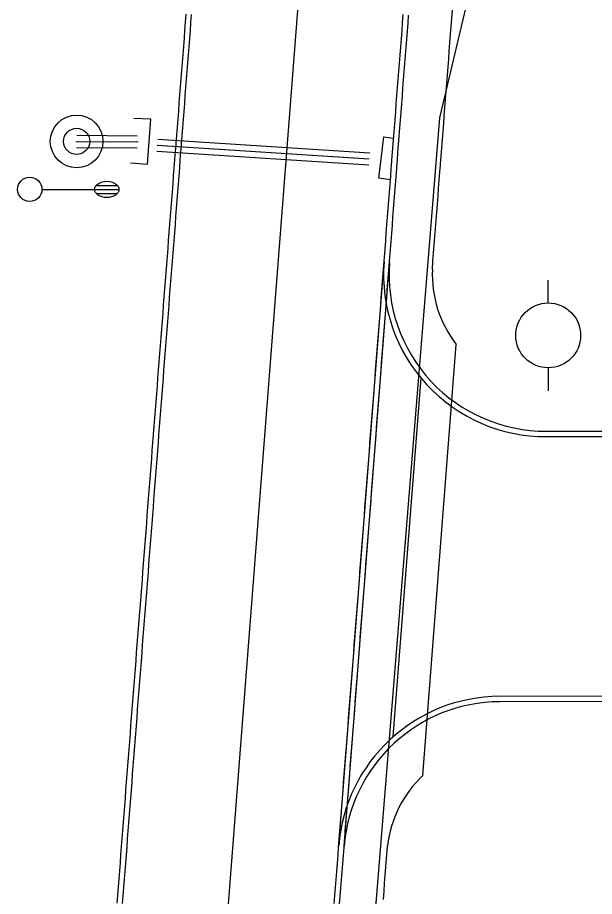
# Model space of a CAD drawing. Extents: x 2145380 to 2157287, y 139568 to 149130.
# Drawn here: x 2151017.4 to 2151088.5, y 140768.1 to 140876.6 of the extents above; entities that cross this region are included whole.
import ezdxf

# ---------------------------------------------------------------- set-up
doc = ezdxf.new("R2010")
doc.units = 0
for name, color, linetype in [('Default', 7, 'Continuous'), ('PR_PREVIOUSLY CONSTRUCTED', 7, 'Continuous'), ('TOPO_DRAIN_Inlet Grate', 7, 'Continuous'), ('TOPO_DRAIN_Manhole', 7, 'Continuous'), ('TOPO_DRAIN_Structure', 7, 'Continuous'), ('TOPO_Light Pole', 7, 'Continuous'), ('TOPO_Power Pole', 7, 'Continuous'), ('TOPO_Tree', 7, 'Continuous')]:
    doc.layers.add(name, color=color, linetype=linetype)

# ---------------------------------------------------------------- blocks, each defined once
blk = doc.blocks.new('LP')
at = {"layer": 'TOPO_Light Pole'}
blk.add_line((3.81, 0), (20.32, 0), dxfattribs=at)
for points in [[(20.32, 0), (27.94, 0)], [(20.32, 0), (23.5, 0)], [(20.83, 1.27), (27.43, 1.27)], [(20.83, 1.27), (23.5, 1.27)], [(23.71, 1.27), (27.43, 1.27)], [(23.71, 0), (27.94, 0)], [(20.83, -1.27), (27.43, -1.27)], [(20.83, -1.27), (23.5, -1.27)], [(23.71, -1.27), (27.43, -1.27)]]:
    blk.add_lwpolyline(points, dxfattribs=at)
blk.add_circle((0, 0), 3.81, dxfattribs=at)
blk.add_ellipse((24.13, 0), major_axis=(3.81, 0), ratio=0.666667, dxfattribs=at)
blk = doc.blocks.new('POWPOL')
at = {"layer": 'TOPO_Power Pole'}
for p, q in [((0, 10.16), (0, 17.34)), ((0, -10.16), (0, -17.34))]:
    blk.add_line(p, q, dxfattribs=at)
blk.add_circle((0, 0), 10.16, dxfattribs=at)
blk = doc.blocks.new('MH')
at = {"layer": 'Default'}
for radius in [8.25, 4.1]:
    blk.add_circle((0, 0), radius, dxfattribs=at)

msp = doc.modelspace()

# ---------------------------------------------------------------- linework, layer by layer
at = {"layer": 'PR_PREVIOUSLY CONSTRUCTED'}
for p, q in [((2151024.34, 140522.26), (2151080.29, 141243.23)), ((2151056.96, 140774.38), (2151062.55, 140846.4)), ((2151057.62, 140774.33), (2151063.21, 140846.35)), ((2151067.33, 140783.05), (2151071.45, 140836.24)), ((2151063.69, 140787.85), (2151067.12, 140832.06)), ((2151082.56, 140825.52), (2151108.13, 140825.61)), ((2151082.56, 140824.86), (2151108.13, 140824.94)), ((2151076.82, 140792.83), (2151108.26, 140792.97)), ((2151076.82, 140792.17), (2151108.26, 140792.3))]:
    msp.add_line(p, q, dxfattribs=at)
for points in [[(2151029.64, 140767.32), (2151029.72, 140768.31), (2151029.8, 140769.31), (2151029.87, 140770.31), (2151029.95, 140771.3), (2151030.03, 140772.3), (2151030.1, 140773.3), (2151030.18, 140774.3), (2151030.26, 140775.29), (2151030.34, 140776.29), (2151030.41, 140777.29), (2151030.49, 140778.28), (2151030.57, 140779.28), (2151030.65, 140780.28), (2151030.72, 140781.27), (2151030.8, 140782.27), (2151030.88, 140783.27), (2151030.96, 140784.27), (2151031.03, 140785.26), (2151031.11, 140786.26), (2151031.19, 140787.26), (2151031.27, 140788.25), (2151031.34, 140789.25), (2151031.42, 140790.25), (2151031.5, 140791.24), (2151031.57, 140792.24), (2151031.65, 140793.24), (2151031.73, 140794.24), (2151031.81, 140795.23), (2151031.88, 140796.23), (2151031.96, 140797.23), (2151032.04, 140798.22), (2151032.12, 140799.22), (2151032.19, 140800.22), (2151032.27, 140801.21), (2151032.35, 140802.21), (2151032.43, 140803.21), (2151032.5, 140804.21), (2151032.58, 140805.2), (2151032.66, 140806.2), (2151032.74, 140807.2), (2151032.81, 140808.19), (2151032.89, 140809.19), (2151032.97, 140810.19), (2151033.04, 140811.18), (2151033.12, 140812.18), (2151033.2, 140813.18), (2151033.28, 140814.18), (2151033.35, 140815.17), (2151033.43, 140816.17), (2151033.51, 140817.17), (2151033.59, 140818.16), (2151033.66, 140819.16), (2151033.74, 140820.16), (2151033.82, 140821.15), (2151033.9, 140822.15), (2151033.97, 140823.15), (2151034.05, 140824.15), (2151034.13, 140825.14), (2151034.21, 140826.14), (2151034.28, 140827.14), (2151034.36, 140828.13), (2151034.44, 140829.13), (2151034.51, 140830.13), (2151034.59, 140831.12), (2151034.67, 140832.12), (2151034.75, 140833.12), (2151034.82, 140834.12), (2151034.9, 140835.11), (2151034.98, 140836.11), (2151035.06, 140837.11), (2151035.13, 140838.1), (2151035.21, 140839.1), (2151035.29, 140840.1), (2151035.37, 140841.09), (2151035.44, 140842.09), (2151035.52, 140843.09), (2151035.6, 140844.09), (2151035.68, 140845.08), (2151035.75, 140846.08), (2151035.83, 140847.08), (2151035.91, 140848.07), (2151035.98, 140849.07), (2151036.06, 140850.07), (2151036.14, 140851.06), (2151036.22, 140852.06), (2151036.29, 140853.06), (2151036.37, 140854.06), (2151036.45, 140855.05), (2151036.53, 140856.05), (2151036.6, 140857.05), (2151036.68, 140858.04), (2151036.76, 140859.04), (2151036.84, 140860.04), (2151036.9, 140860.84), (2151036.91, 140861.03), (2151036.99, 140862.03), (2151037.07, 140863.03), (2151037.15, 140864.03), (2151037.22, 140865.02), (2151037.3, 140866.02), (2151037.38, 140867.02), (2151037.45, 140868.01), (2151037.53, 140869.01), (2151037.61, 140870.01), (2151037.69, 140871), (2151037.76, 140872), (2151037.84, 140873), (2151037.92, 140874), (2151038, 140874.99), (2151038.07, 140875.99), (2151038.15, 140876.99)], [(2151030.31, 140767.26), (2151030.38, 140768.26), (2151030.46, 140769.26), (2151030.54, 140770.26), (2151030.62, 140771.25), (2151030.69, 140772.25), (2151030.77, 140773.25), (2151030.85, 140774.24), (2151030.93, 140775.24), (2151031, 140776.24), (2151031.08, 140777.23), (2151031.16, 140778.23), (2151031.23, 140779.23), (2151031.31, 140780.23), (2151031.39, 140781.22), (2151031.47, 140782.22), (2151031.54, 140783.22), (2151031.62, 140784.21), (2151031.7, 140785.21), (2151031.78, 140786.21), (2151031.85, 140787.2), (2151031.93, 140788.2), (2151032.01, 140789.2), (2151032.09, 140790.2), (2151032.16, 140791.19), (2151032.24, 140792.19), (2151032.32, 140793.19), (2151032.4, 140794.18), (2151032.47, 140795.18), (2151032.55, 140796.18), (2151032.63, 140797.17), (2151032.7, 140798.17), (2151032.78, 140799.17), (2151032.86, 140800.17), (2151032.94, 140801.16), (2151033.01, 140802.16), (2151033.09, 140803.16), (2151033.17, 140804.15), (2151033.25, 140805.15), (2151033.32, 140806.15), (2151033.4, 140807.14), (2151033.48, 140808.14), (2151033.56, 140809.14), (2151033.63, 140810.14), (2151033.71, 140811.13), (2151033.79, 140812.13), (2151033.87, 140813.13), (2151033.94, 140814.12), (2151034.02, 140815.12), (2151034.1, 140816.12), (2151034.17, 140817.11), (2151034.25, 140818.11), (2151034.33, 140819.11), (2151034.41, 140820.11), (2151034.48, 140821.1), (2151034.56, 140822.1), (2151034.64, 140823.1), (2151034.72, 140824.09), (2151034.79, 140825.09), (2151034.87, 140826.09), (2151034.95, 140827.08), (2151035.03, 140828.08), (2151035.1, 140829.08), (2151035.18, 140830.08), (2151035.26, 140831.07), (2151035.34, 140832.07), (2151035.41, 140833.07), (2151035.49, 140834.06), (2151035.57, 140835.06), (2151035.64, 140836.06), (2151035.72, 140837.05), (2151035.8, 140838.05), (2151035.88, 140839.05), (2151035.95, 140840.05), (2151036.03, 140841.04), (2151036.11, 140842.04), (2151036.19, 140843.04), (2151036.26, 140844.03), (2151036.34, 140845.03), (2151036.42, 140846.03), (2151036.5, 140847.02), (2151036.57, 140848.02), (2151036.65, 140849.02), (2151036.73, 140850.02), (2151036.81, 140851.01), (2151036.88, 140852.01), (2151036.96, 140853.01), (2151037.04, 140854), (2151037.11, 140855), (2151037.19, 140856), (2151037.27, 140856.99), (2151037.35, 140857.99), (2151037.42, 140858.99), (2151037.5, 140859.99), (2151037.56, 140860.79), (2151037.58, 140860.98), (2151037.66, 140861.98), (2151037.73, 140862.98), (2151037.81, 140863.97), (2151037.89, 140864.97), (2151037.97, 140865.97), (2151038.04, 140866.96), (2151038.12, 140867.96), (2151038.2, 140868.96), (2151038.27, 140869.96), (2151038.35, 140870.95), (2151038.43, 140871.95), (2151038.51, 140872.95), (2151038.58, 140873.94), (2151038.66, 140874.94), (2151038.74, 140875.94), (2151038.82, 140876.93)], [(2151056.4, 140767.25), (2151056.48, 140768.24), (2151056.56, 140769.24), (2151056.64, 140770.24), (2151056.71, 140771.23), (2151056.79, 140772.23), (2151056.87, 140773.23), (2151056.94, 140774.22), (2151057.02, 140775.22), (2151057.1, 140776.22), (2151057.18, 140777.22), (2151057.25, 140778.21), (2151057.33, 140779.21), (2151057.41, 140780.21), (2151057.49, 140781.2), (2151057.56, 140782.2), (2151057.64, 140783.2), (2151057.72, 140784.19), (2151057.8, 140785.19), (2151057.87, 140786.19), (2151057.95, 140787.19), (2151058.03, 140788.18), (2151058.11, 140789.18), (2151058.18, 140790.18), (2151058.26, 140791.17), (2151058.34, 140792.17), (2151058.41, 140793.17), (2151058.49, 140794.16), (2151058.57, 140795.16), (2151058.65, 140796.16), (2151058.72, 140797.16), (2151058.8, 140798.15), (2151058.88, 140799.15), (2151058.96, 140800.15), (2151059.03, 140801.14), (2151059.11, 140802.14), (2151059.19, 140803.14), (2151059.27, 140804.13), (2151059.34, 140805.13), (2151059.42, 140806.13), (2151059.5, 140807.13), (2151059.58, 140808.12), (2151059.65, 140809.12), (2151059.73, 140810.12), (2151059.81, 140811.11), (2151059.88, 140812.11), (2151059.96, 140813.11), (2151060.04, 140814.1), (2151060.12, 140815.1), (2151060.19, 140816.1), (2151060.27, 140817.1), (2151060.35, 140818.09), (2151060.43, 140819.09), (2151060.5, 140820.09), (2151060.58, 140821.08), (2151060.66, 140822.08), (2151060.74, 140823.08), (2151060.81, 140824.07), (2151060.89, 140825.07), (2151060.97, 140826.07), (2151061.05, 140827.07), (2151061.12, 140828.06), (2151061.2, 140829.06), (2151061.28, 140830.06), (2151061.35, 140831.05), (2151061.43, 140832.05), (2151061.51, 140833.05), (2151061.59, 140834.04), (2151061.66, 140835.04), (2151061.74, 140836.04), (2151061.82, 140837.04), (2151061.9, 140838.03), (2151061.97, 140839.03), (2151062.05, 140840.03), (2151062.13, 140841.02), (2151062.21, 140842.02), (2151062.28, 140843.02), (2151062.36, 140844.01), (2151062.44, 140845.01), (2151062.51, 140846.01), (2151062.59, 140847.01), (2151062.67, 140848), (2151062.75, 140849), (2151062.82, 140850), (2151062.9, 140850.99), (2151062.98, 140851.99), (2151063.06, 140852.99), (2151063.13, 140853.98), (2151063.21, 140854.98), (2151063.29, 140855.98), (2151063.37, 140856.98), (2151063.44, 140857.97), (2151063.51, 140858.78), (2151063.52, 140858.97), (2151063.6, 140859.97), (2151063.68, 140860.96), (2151063.75, 140861.96), (2151063.83, 140862.96), (2151063.91, 140863.95), (2151063.98, 140864.95), (2151064.06, 140865.95), (2151064.14, 140866.95), (2151064.22, 140867.94), (2151064.29, 140868.94), (2151064.37, 140869.94), (2151064.45, 140870.93), (2151064.53, 140871.93), (2151064.6, 140872.93), (2151064.68, 140873.92), (2151064.76, 140874.92), (2151064.84, 140875.92), (2151064.91, 140876.92)], [(2151057.07, 140767.19), (2151057.15, 140768.19), (2151057.22, 140769.19), (2151057.3, 140770.18), (2151057.38, 140771.18), (2151057.46, 140772.18), (2151057.53, 140773.18), (2151057.61, 140774.17), (2151057.69, 140775.17), (2151057.77, 140776.17), (2151057.84, 140777.16), (2151057.92, 140778.16), (2151058, 140779.16), (2151058.07, 140780.15), (2151058.15, 140781.15), (2151058.23, 140782.15), (2151058.31, 140783.15), (2151058.38, 140784.14), (2151058.46, 140785.14), (2151058.54, 140786.14), (2151058.62, 140787.13), (2151058.69, 140788.13), (2151058.77, 140789.13), (2151058.85, 140790.12), (2151058.93, 140791.12), (2151059, 140792.12), (2151059.08, 140793.12), (2151059.16, 140794.11), (2151059.24, 140795.11), (2151059.31, 140796.11), (2151059.39, 140797.1), (2151059.47, 140798.1), (2151059.54, 140799.1), (2151059.62, 140800.09), (2151059.7, 140801.09), (2151059.78, 140802.09), (2151059.85, 140803.09), (2151059.93, 140804.08), (2151060.01, 140805.08), (2151060.09, 140806.08), (2151060.16, 140807.07), (2151060.24, 140808.07), (2151060.32, 140809.07), (2151060.4, 140810.06), (2151060.47, 140811.06), (2151060.55, 140812.06), (2151060.63, 140813.06), (2151060.7, 140814.05), (2151060.78, 140815.05), (2151060.86, 140816.05), (2151060.94, 140817.04), (2151061.01, 140818.04), (2151061.09, 140819.04), (2151061.17, 140820.03), (2151061.25, 140821.03), (2151061.32, 140822.03), (2151061.4, 140823.03), (2151061.48, 140824.02), (2151061.56, 140825.02), (2151061.63, 140826.02), (2151061.71, 140827.01), (2151061.79, 140828.01), (2151061.87, 140829.01), (2151061.94, 140830), (2151062.02, 140831), (2151062.1, 140832), (2151062.17, 140833), (2151062.25, 140833.99), (2151062.33, 140834.99), (2151062.41, 140835.99), (2151062.48, 140836.98), (2151062.56, 140837.98), (2151062.64, 140838.98), (2151062.72, 140839.97), (2151062.79, 140840.97), (2151062.87, 140841.97), (2151062.95, 140842.97), (2151063.03, 140843.96), (2151063.1, 140844.96), (2151063.18, 140845.96), (2151063.26, 140846.95), (2151063.34, 140847.95), (2151063.41, 140848.95), (2151063.49, 140849.94), (2151063.57, 140850.94), (2151063.64, 140851.94), (2151063.72, 140852.94), (2151063.8, 140853.93), (2151063.88, 140854.93), (2151063.95, 140855.93), (2151064.03, 140856.92), (2151064.11, 140857.92), (2151064.17, 140858.73), (2151064.19, 140858.92), (2151064.26, 140859.91), (2151064.34, 140860.91), (2151064.42, 140861.91), (2151064.5, 140862.91), (2151064.57, 140863.9), (2151064.65, 140864.9), (2151064.73, 140865.9), (2151064.81, 140866.89), (2151064.88, 140867.89), (2151064.96, 140868.89), (2151065.04, 140869.89), (2151065.11, 140870.88), (2151065.19, 140871.88), (2151065.27, 140872.88), (2151065.35, 140873.87), (2151065.42, 140874.87), (2151065.5, 140875.87), (2151065.58, 140876.86)], [(2151068.5, 140845.48), (2151068.58, 140846.54), (2151068.66, 140847.54), (2151068.74, 140848.53), (2151068.81, 140849.53), (2151068.89, 140850.53), (2151068.97, 140851.53), (2151069.05, 140852.52), (2151069.12, 140853.52), (2151069.2, 140854.52), (2151069.28, 140855.51), (2151069.36, 140856.51), (2151069.43, 140857.51), (2151069.5, 140858.32), (2151069.51, 140858.5), (2151069.59, 140859.5), (2151069.67, 140860.5), (2151069.74, 140861.5), (2151069.82, 140862.49), (2151069.9, 140863.49), (2151069.97, 140864.49), (2151070.05, 140865.48), (2151070.13, 140866.48), (2151070.21, 140867.48), (2151070.28, 140868.47), (2151070.36, 140869.47), (2151070.44, 140870.47), (2151070.52, 140871.47), (2151070.59, 140872.46), (2151070.67, 140873.46), (2151070.75, 140874.46), (2151070.83, 140875.45), (2151070.9, 140876.45), (2151070.98, 140877.45)], [(2151062.47, 140767.78), (2151062.55, 140768.77), (2151062.62, 140769.77), (2151062.7, 140770.77), (2151062.78, 140771.77), (2151062.86, 140772.76), (2151062.93, 140773.76), (2151062.98, 140774.38)]]:
    msp.add_lwpolyline(points, dxfattribs=at)
for centre, radius, start, end in [((2151082.49, 140844.86), 20, 175.5629, 270.2184), ((2151082.49, 140844.86), 19.33, 175.5629, 270.2184), ((2151082.49, 140844.86), 14, 177.4591, 217.9935), ((2151076.9, 140772.83), 20, 90.2184, 175.5629), ((2151076.9, 140772.83), 19.33, 90.2184, 175.5629), ((2151076.9, 140772.83), 14, 133.1323, 173.6667)]:
    msp.add_arc(centre, radius, start, end, dxfattribs=at)
at = {"layer": 'TOPO_DRAIN_Inlet Grate'}
for points in [[(2151031.27, 140858.63), (2151033.36, 140858.49), (2151033.8, 140864.03), (2151031.71, 140864.11)], [(2151063.35, 140856.52), (2151061.9, 140856.75), (2151062.52, 140861.83), (2151063.74, 140861.7)]]:
    msp.add_lwpolyline(points, dxfattribs=at)
at = {"layer": 'TOPO_DRAIN_Structure'}
for p, q in [((2151024.65, 140862.03), (2151032.12, 140861.97)), ((2151024.54, 140861.28), (2151032.02, 140861.22)), ((2151024.74, 140861.28), (2151032.22, 140861.22)), ((2151034.58, 140860.83), (2151060.72, 140859.12)), ((2151034.59, 140860.83), (2151060.73, 140859.12)), ((2151034.64, 140861.57), (2151060.78, 140859.87)), ((2151024.63, 140860.53), (2151032.11, 140860.47)), ((2151034.54, 140860.08), (2151060.68, 140858.38))]:
    msp.add_line(p, q, dxfattribs=at)
at = {"layer": 'TOPO_Tree'}
msp.add_lwpolyline([(2151445.18, 140947.89), (2151420.82, 140947.46), (2151328.06, 140943.84), (2151236.48, 140943.46), (2151157.97, 140945.53), (2151126.34, 140942.83), (2151108.69, 140937.48), (2151091.58, 140924.88), (2151080.67, 140911.9), (2151069.39, 140864.17), (2151059.56, 140742.95), (2151055.53, 140643.54)], dxfattribs=at)

# ---------------------------------------------------------------- block references
at = {"layer": 'TOPO_DRAIN_Manhole', "xscale": 0.39370000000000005, "yscale": 0.3937000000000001}
msp.add_blockref('MH', (2151024.64, 140861.28), dxfattribs=at)
at = {"layer": 'TOPO_Light Pole', "xscale": 0.39370000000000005, "yscale": 0.3937000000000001}
msp.add_blockref('LP', (2151018.86, 140855.36), dxfattribs=at)
at = {"layer": 'TOPO_Power Pole', "xscale": 0.39370000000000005, "yscale": 0.3937000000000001}
msp.add_blockref('POWPOL', (2151082.79, 140837.35), dxfattribs=at)

doc.saveas('drawing.dxf')
